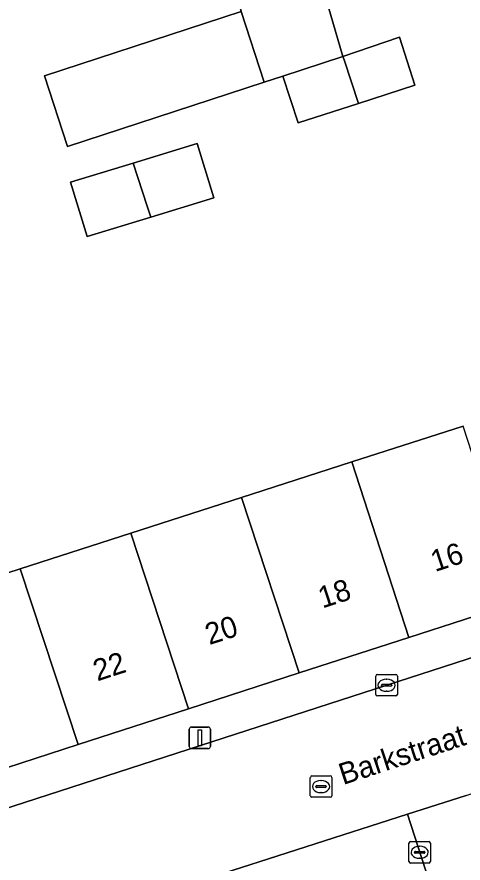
# Model space of a CAD drawing. Extents: x 159371 to 159986, y 382987 to 383597.
# Drawn here: x 159485.47 to 159506.24, y 383349.44 to 383388.85 of the extents above; entities that cross this region are included whole.
import ezdxf

# ---------------------------------------------------------------- set-up
doc = ezdxf.new("R2010")
doc.units = 0
for name, color, linetype in [('IMGEO_Erf', 7, 'Continuous'), ('IMGEO_Kolk', 7, 'Continuous'), ('IMGEO_Lichtmast', 7, 'Continuous'), ('IMGEO_Openbare_ruimte_label', 7, 'Continuous'), ('IMGEO_Pand', 7, 'Continuous'), ('IMGEO_Pand_nummerreeks', 7, 'Continuous'), ('IMGEO_Rijbaan_lokaal_open', 7, 'Continuous'), ('IMGEO_Rioolput', 7, 'Continuous'), ('IMGEO_Voetpad_open', 7, 'Continuous')]:
    doc.layers.add(name, color=color, linetype=linetype)

msp = doc.modelspace()

# ---------------------------------------------------------------- linework, layer by layer
at = {"layer": 'IMGEO_Erf'}
for points in [[(159503.997, 383385.665), (159501.363, 383384.814), (159498.56, 383383.909), (159497.854, 383386.092), (159496.985, 383385.809), (159487.833, 383382.811), (159486.753, 383386.109), (159495.905, 383389.107), (159495.383, 383391.463), (159494.236, 383396.641), (159494.2, 383396.803), (159495.557, 383397.094), (159494.45, 383402.57), (159497.88, 383403.329), (159497.98, 383403.351), (159499.07, 383397.96), (159498.253, 383397.78), (159498.276, 383397.676), (159497.973, 383397.611), (159499.154, 383392.278), (159499.421, 383391.228), (159500.647, 383387.001), (159503.272, 383387.91)], [(159490.887, 383382.044), (159493.868, 383382.954), (159494.64, 383380.425), (159491.705, 383379.528), (159488.735, 383378.621), (159487.962, 383381.151)]]:
    msp.add_lwpolyline(points, close=True, dxfattribs=at)
msp.add_lwpolyline([(159480.301, 383361.417), (159485.631, 383363.139), (159490.78, 383364.802), (159495.93, 383366.466), (159500, 383367.781), (159501.061, 383368.124), (159506.239, 383369.796)], dxfattribs=at)
at = {"layer": 'IMGEO_Kolk'}
for p, q in [((159502.177, 383357.298), (159502.177, 383358.15)), ((159502.252, 383358.224), (159503.104, 383358.224)), ((159502.665, 383358.004), (159502.69, 383358.004)), ((159503.178, 383358.15), (159503.178, 383357.298)), ((159502.436, 383357.718), (159502.436, 383357.73)), ((159502.874, 383357.681), (159502.476, 383357.681)), ((159502.479, 383357.767), (159502.877, 383357.767)), ((159502.92, 383357.73), (159502.92, 383357.718)), ((159503.104, 383357.224), (159502.252, 383357.224)), ((159502.688, 383357.444), (159502.663, 383357.444)), ((159503.791, 383350.444), (159504.643, 383350.444)), ((159503.716, 383349.518), (159503.716, 383350.37)), ((159504.204, 383350.224), (159504.229, 383350.224)), ((159504.717, 383350.37), (159504.717, 383349.518)), ((159503.975, 383349.938), (159503.975, 383349.95)), ((159504.413, 383349.901), (159504.015, 383349.901)), ((159504.018, 383349.987), (159504.416, 383349.987)), ((159504.227, 383349.664), (159504.202, 383349.664)), ((159504.459, 383349.95), (159504.459, 383349.938)), ((159504.643, 383349.444), (159503.791, 383349.444))]:
    msp.add_line(p, q, dxfattribs=at)
for points in [[(159502.177, 383357.298), (159502.177, 383358.15)], [(159502.252, 383358.224), (159503.104, 383358.224)], [(159503.178, 383358.15), (159503.178, 383357.298)], [(159503.104, 383357.224), (159502.252, 383357.224)], [(159503.791, 383350.444), (159504.643, 383350.444)], [(159503.716, 383349.518), (159503.716, 383350.37)], [(159504.717, 383350.37), (159504.717, 383349.518)], [(159504.643, 383349.444), (159503.791, 383349.444)]]:
    msp.add_lwpolyline(points, dxfattribs=at)
for centre, radius, start, end in [((159502.254, 383358.148), 0.0765, 91.552, 178.448), ((159502.254, 383358.148), 0.0765, 91.552, 178.448), ((159503.102, 383358.148), 0.0765, 1.552, 88.448), ((159503.102, 383358.148), 0.0765, 1.552, 88.448), ((159502.476, 383357.727), 0.0403, 85.8775, 175.7526), ((159502.473, 383357.717), 0.0366, 178.938, 274.7102), ((159502.877, 383357.724), 0.043, 264.8664, 352.4533), ((159502.881, 383357.729), 0.0386, 1.7309, 96.639), ((159502.254, 383357.3), 0.0765, 181.552, 268.448), ((159502.254, 383357.3), 0.0765, 181.552, 268.448), ((159503.102, 383357.3), 0.0765, 271.552, 358.448), ((159503.102, 383357.3), 0.0765, 271.552, 358.448), ((159503.793, 383350.368), 0.0765, 91.552, 178.448), ((159503.793, 383350.368), 0.0765, 91.552, 178.448), ((159504.641, 383350.368), 0.0765, 1.552, 88.448), ((159504.641, 383350.368), 0.0765, 1.552, 88.448), ((159504.015, 383349.947), 0.0403, 85.8775, 175.7526), ((159504.012, 383349.937), 0.0366, 178.938, 274.7102), ((159504.416, 383349.944), 0.043, 264.8664, 352.4533), ((159504.42, 383349.949), 0.0386, 1.7309, 96.639), ((159503.793, 383349.52), 0.0765, 181.552, 268.448), ((159503.793, 383349.52), 0.0765, 181.552, 268.448), ((159504.641, 383349.52), 0.0765, 271.552, 358.448), ((159504.641, 383349.52), 0.0765, 271.552, 358.448)]:
    msp.add_arc(centre, radius, start, end, dxfattribs=at)
for centre, major_axis, ratio, start_param, end_param in [((159502.664, 383357.724), (-0.387, 0.002), 0.722429, 4.712389, 7.853982), ((159502.689, 383357.724), (-0.39, 0.002), 0.717154, 1.570796, 4.712389), ((159504.203, 383349.944), (-0.387, 0.002), 0.722429, 4.712389, 7.853982), ((159504.228, 383349.944), (-0.39, 0.002), 0.717154, 1.570796, 4.712389)]:
    msp.add_ellipse(centre, major_axis=major_axis, ratio=ratio, start_param=start_param, end_param=end_param, dxfattribs=at)
at = {"layer": 'IMGEO_Lichtmast'}
for p, q in [((159493.491, 383354.877), (159493.491, 383355.677)), ((159493.491, 383355.677), (159493.491, 383354.877)), ((159493.591, 383355.777), (159494.381, 383355.777)), ((159494.381, 383355.777), (159493.591, 383355.777)), ((159494.481, 383355.677), (159494.481, 383354.877)), ((159494.481, 383354.877), (159494.481, 383355.677)), ((159494.381, 383354.777), (159493.591, 383354.777)), ((159493.591, 383354.777), (159494.381, 383354.777))]:
    msp.add_line(p, q, dxfattribs=at)
msp.add_lwpolyline([(159493.911, 383355.652), (159494.061, 383355.652), (159494.061, 383354.902), (159493.911, 383354.902), (159493.911, 383355.652)], dxfattribs=at)
for centre, start, end in [((159493.591, 383355.677), 90, 180), ((159493.591, 383355.677), 90, 180), ((159494.381, 383355.677), 0, 90), ((159494.381, 383355.677), 360, 90), ((159493.591, 383354.877), 180, 270), ((159493.591, 383354.877), 180, 270), ((159494.381, 383354.877), 270, 0), ((159494.381, 383354.877), 270, 0)]:
    msp.add_arc(centre, 0.1, start, end, dxfattribs=at)
at = {"layer": 'IMGEO_Pand'}
for points in [[(159499.154, 383392.278), (159495.383, 383391.463), (159495.905, 383389.107), (159496.985, 383385.809), (159497.854, 383386.092), (159500.647, 383387.001), (159499.421, 383391.228)], [(159487.833, 383382.811), (159496.985, 383385.809), (159495.905, 383389.107), (159486.753, 383386.109)], [(159501.363, 383384.814), (159503.997, 383385.665), (159503.272, 383387.91), (159500.647, 383387.001), (159500.696, 383386.852)], [(159501.363, 383384.814), (159500.696, 383386.852), (159500.647, 383387.001), (159497.854, 383386.092), (159498.56, 383383.909)], [(159490.887, 383382.044), (159491.541, 383380.036), (159491.705, 383379.528), (159494.64, 383380.425), (159493.868, 383382.954)], [(159490.887, 383382.044), (159487.962, 383381.151), (159488.735, 383378.621), (159491.705, 383379.528), (159491.541, 383380.036)], [(159506.239, 383369.796), (159501.061, 383368.124), (159503.719, 383359.954), (159508.89, 383361.63)], [(159498.604, 383358.297), (159500, 383358.749), (159503.719, 383359.954), (159501.061, 383368.124), (159500, 383367.781), (159495.93, 383366.466)], [(159498.604, 383358.297), (159495.93, 383366.466), (159490.78, 383364.802), (159493.451, 383356.626)], [(159485.631, 383363.139), (159488.328, 383354.966), (159493.451, 383356.626), (159490.78, 383364.802)], [(159485.631, 383363.139), (159480.301, 383361.417), (159482.966, 383353.228), (159488.328, 383354.966)]]:
    msp.add_lwpolyline(points, close=True, dxfattribs=at)
at = {"layer": 'IMGEO_Rijbaan_lokaal_open'}
for points in [[(159517.827, 383356.31), (159517.861, 383356.203), (159520.015, 383349.441), (159520.44, 383348.178), (159526.135, 383350.002), (159524.915, 383353.767), (159523.137, 383359.253), (159521.358, 383364.743), (159521.301, 383364.919), (159515.428, 383363.746), (159516.008, 383362.039), (159500, 383356.858), (159483.081, 383351.382), (159480.363, 383350.502)], [(159494.182, 383348.675), (159503.646, 383351.717), (159506.376, 383352.592), (159517.827, 383356.31)], [(159503.646, 383351.717), (159494.182, 383348.675)], [(159499.237, 383345.904), (159499.601, 383344.723), (159499.642, 383344.595), (159500, 383343.486), (159507.545, 383320.103), (159507.604, 383319.921), (159513.324, 383321.769), (159503.646, 383351.717)]]:
    msp.add_lwpolyline(points, dxfattribs=at)
at = {"layer": 'IMGEO_Rioolput'}
for p, q in [((159499.128, 383352.579), (159499.128, 383353.431)), ((159499.203, 383353.505), (159500.055, 383353.505)), ((159499.616, 383353.285), (159499.641, 383353.285)), ((159500.129, 383353.431), (159500.129, 383352.579)), ((159499.387, 383352.999), (159499.387, 383353.011)), ((159499.825, 383352.962), (159499.427, 383352.962)), ((159499.43, 383353.048), (159499.828, 383353.048)), ((159499.871, 383353.011), (159499.871, 383352.999)), ((159500.055, 383352.505), (159499.203, 383352.505)), ((159499.639, 383352.725), (159499.614, 383352.725))]:
    msp.add_line(p, q, dxfattribs=at)
for points in [[(159499.128, 383352.579), (159499.128, 383353.431)], [(159499.203, 383353.505), (159500.055, 383353.505)], [(159500.129, 383353.431), (159500.129, 383352.579)], [(159500.055, 383352.505), (159499.203, 383352.505)]]:
    msp.add_lwpolyline(points, dxfattribs=at)
for centre, radius, start, end in [((159499.205, 383353.429), 0.0765, 91.552, 178.448), ((159499.205, 383353.429), 0.0765, 91.552, 178.448), ((159500.053, 383353.429), 0.0765, 1.552, 88.448), ((159500.053, 383353.429), 0.0765, 1.552, 88.448), ((159499.427, 383353.008), 0.0403, 85.8775, 175.7526), ((159499.424, 383352.998), 0.0366, 178.938, 274.7102), ((159499.828, 383353.005), 0.043, 264.8664, 352.4533), ((159499.832, 383353.01), 0.0386, 1.7309, 96.639), ((159499.205, 383352.581), 0.0765, 181.552, 268.448), ((159499.205, 383352.581), 0.0765, 181.552, 268.448), ((159500.053, 383352.581), 0.0765, 271.552, 358.448), ((159500.053, 383352.581), 0.0765, 271.552, 358.448)]:
    msp.add_arc(centre, radius, start, end, dxfattribs=at)
for centre, major_axis, ratio, start_param, end_param in [((159499.615, 383353.005), (-0.387, 0.002), 0.722429, 4.712389, 7.853982), ((159499.64, 383353.005), (-0.39, 0.002), 0.717154, 1.570796, 4.712389)]:
    msp.add_ellipse(centre, major_axis=major_axis, ratio=ratio, start_param=start_param, end_param=end_param, dxfattribs=at)
at = {"layer": 'IMGEO_Voetpad_open'}
for points in [[(159480.363, 383350.502), (159483.081, 383351.382), (159500, 383356.858), (159516.008, 383362.039), (159515.428, 383363.746), (159514.217, 383363.357), (159508.89, 383361.63), (159503.719, 383359.954), (159500, 383358.749), (159498.604, 383358.297), (159493.451, 383356.626), (159488.328, 383354.966), (159482.966, 383353.228), (159480.301, 383361.417), (159475.18, 383377.169), (159474.669, 383378.719), (159471.189, 383377.673)], [(159506.376, 383352.592), (159503.646, 383351.717), (159513.324, 383321.769), (159514.182, 383319.114), (159521.99, 383294.954)]]:
    msp.add_lwpolyline(points, dxfattribs=at)

# ---------------------------------------------------------------- texts
at = {"layer": 'IMGEO_Openbare_ruimte_label'}
msp.add_text('Barkstraat', height=1, rotation=18.1268, dxfattribs=at).set_placement((159500.651, 383353.072))
at = {"layer": 'IMGEO_Pand_nummerreeks'}
for s, rotation, p in [('16', 17.9584, (159504.928, 383362.994)), ('18', 17.9497, (159499.69, 383361.297)), ('20', 17.9584, (159494.427, 383359.591)), ('22', 17.9584, (159489.213, 383357.901))]:
    msp.add_text(s, height=1, rotation=rotation, dxfattribs=at).set_placement(p)

doc.saveas('drawing.dxf')
